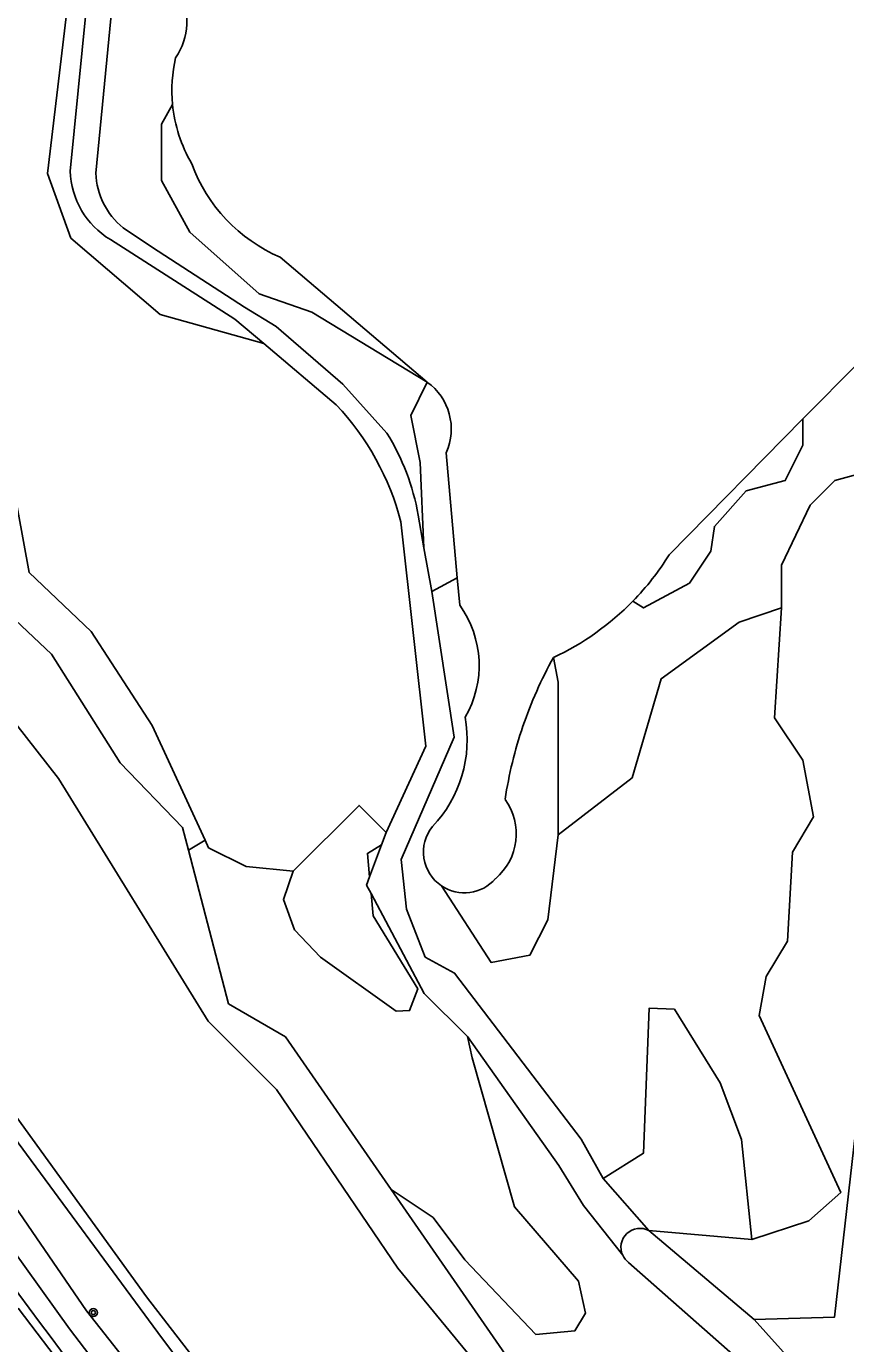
# Model space of a CAD drawing. Extents: x 124000 to 128010, y 398999 to 403000.
# Drawn here: x 127024.9 to 127105.7, y 400094 to 400224.1 of the extents above; entities that cross this region are included whole.
import ezdxf

# ---------------------------------------------------------------- set-up
doc = ezdxf.new("R2010")
doc.units = 0
for name, color, linetype in [('gg-afsc-draadraster', 7, 'Continuous'), ('gg-knt-BGT kruinlijn', 7, 'Continuous'), ('gg-knt-verharding', 7, 'Continuous'), ('gg-knt-verharding nz', 7, 'Continuous'), ('gg-kntw-bovenkant insteek waterloop', 7, 'Continuous'), ('gg-kntw-waterlijn', 7, 'Continuous'), ('gt-grn-groengrens', 7, 'Continuous'), ('gt-symb-boom', 7, 'Continuous')]:
    doc.layers.add(name, color=color, linetype=linetype)

# ---------------------------------------------------------------- blocks, each defined once
blk = doc.blocks.new('gt0-BOOM')
at = {"layer": 'gt-symb-boom'}
for radius in [0.4, 0.2]:
    blk.add_circle((0, 0), radius, dxfattribs=at)

msp = doc.modelspace()

# ---------------------------------------------------------------- linework, layer by layer
at = {"layer": 'gg-afsc-draadraster'}
msp.add_lwpolyline([(127050.98, 400071.64), (127030.78, 400097.28), (127019.62, 400113.56), (126998.77, 400145.31)], dxfattribs=at)
at = {"layer": 'gg-knt-BGT kruinlijn'}
msp.add_line((127086.26, 400105.21), (127096.65, 400096.43), dxfattribs=at)
for points in [[(127096.65, 400096.43), (127104.58, 400096.66), (127107.33, 400121.01), (127110.57, 400150.87), (127112.77, 400172.18)], [(127084.24, 400102.06), (127095.93, 400091.77), (127100.56, 400086.57)]]:
    msp.add_lwpolyline(points, dxfattribs=at)
for centre, start, end in [((127085.39, 400103.54), 62.6136, 204.4207), ((127085.4, 400103.55), 204.4683, 232.0752)]:
    msp.add_arc(centre, 1.88, start, end, dxfattribs=at)
at = {"layer": 'gg-knt-verharding'}
msp.add_arc((127663.01, 400568.82), 793.08, 214.84181, 218.81887, dxfattribs=at)
at = {"layer": 'gg-knt-verharding nz'}
msp.add_line((127024.04, 400097.53), (127034.6, 400083.68), dxfattribs=at)
at = {"layer": 'gg-kntw-bovenkant insteek waterloop'}
for p, q in [((127049.89, 400201.28), (127064.38, 400188.95)), ((127101.46, 400185.31), (127088.27, 400171.9)), ((127067.36, 400169.62), (127066.27, 400181.98)), ((127067.36, 400169.62), (127067.6, 400166.93))]:
    msp.add_line(p, q, dxfattribs=at)
for points in [[(127073.09, 400087.39), (127061.49, 400101.51), (127049.53, 400119.12), (127042.8, 400125.88), (127028.02, 400149.82), (127019.56, 400160.61), (127019.57, 400162.96), (127014.79, 400170.33), (127005.59, 400187.64), (127000, 400198.57)], [(127107.55, 400192), (127106.99, 400190.93), (127101.46, 400185.31)], [(127002.49, 400147.67), (127011.4, 400133.37), (127023.12, 400115.12), (127038.28, 400094.53), (127053.85, 400073.9), (127053.06, 400070.58), (127053.65, 400068.8)]]:
    msp.add_lwpolyline(points, dxfattribs=at)
for centre, radius, start, end in [((127034.41, 400224.54), 6.28, 325.3266, 29.5758), ((127053.55, 400217.75), 14.34, 167.0511, 185.5701), ((127053.55, 400217.75), 14.34, 185.5574, 210.3349), ((127056.29, 400216.06), 16.11, 200.1739, 246.5624), ((127061.07, 400184.31), 5.7, 335.8594, 54.5508), ((127065.57, 400185.97), 26.7, 315.7257, 328.2146), ((127059.32, 400160.99), 10.2, 329.8568, 35.6686), ((127065.54, 400186), 26.74, 295.0075, 315.7215), ((127113.19, 400141.6), 41.56, 150.9728, 161.212), ((127055.95, 400153.64), 12.39, 316.3151, 10.378), ((127113.23, 400141.58), 41.61, 161.209, 171.4378), ((127067.37, 400144.37), 5.81, 310.1989, 35.7905), ((127068.07, 400142.57), 4.04, 141.6142, 235.8324), ((127068.07, 400142.58), 4.04, 235.8543, 319.1769)]:
    msp.add_arc(centre, radius, start, end, dxfattribs=at)
at = {"layer": 'gg-kntw-waterlijn'}
msp.add_lwpolyline([(126948.01, 400258.88), (126964.87, 400222.77), (126975.03, 400200.32), (126986.83, 400177.33), (126989.27, 400171.98), (127004.02, 400147.91), (127012.99, 400132.67), (127020.38, 400121.25), (127036.72, 400098.67), (127050.74, 400080.46), (127055.04, 400074.87), (127055.07, 400073.1), (127055.74, 400070.22)], dxfattribs=at)
at = {"layer": 'gt-grn-groengrens'}
for p, q in [((127029.17, 400209.78), (127030.76, 400225.69)), ((127033.32, 400226.19), (127031.71, 400209.56)), ((127055.42, 400186.7), (127048.27, 400192.75)), ((127063.5, 400175.82), (127064.08, 400172.6)), ((127064.08, 400172.6), (127064.85, 400168.29)), ((127067.36, 400169.62), (127064.85, 400168.29)), ((127059.88, 400143.28), (127060.35, 400144.48)), ((127042.48, 400143.74), (127040.84, 400142.76)), ((127058.71, 400140.11), (127059.88, 400143.28)), ((127081.76, 400110.35), (127086.26, 400105.21)), ((127096.43, 400104.33), (127086.26, 400105.21))]:
    msp.add_line(p, q, dxfattribs=at)
for points in [[(126989.49, 400231.58), (126991.43, 400225.77), (126998.3, 400216.93), (127004.02, 400216.68), (127009.96, 400214.58), (127012.06, 400211.43), (127011.71, 400205.49), (127009.96, 400200.24), (127013.11, 400197.44), (127013.11, 400191.15), (127014.51, 400185.2), (127020.13, 400175.64), (127021.36, 400167.71), (127027.33, 400162.11), (127034.12, 400151.36), (127040.27, 400144.98), (127040.84, 400142.76)], [(127048.27, 400192.75), (127038.04, 400195.61), (127029.23, 400203.16), (127026.95, 400209.55), (127028.77, 400225.01), (127025.68, 400230.18)], [(127042.48, 400143.74), (127037.27, 400155.05), (127031.24, 400164.32), (127025.12, 400170.17), (127022.9, 400182.41), (127020.62, 400185.15), (127018.95, 400202.79), (127018.26, 400204.67), (127013.62, 400213.02), (127013.62, 400219.05), (127015.94, 400222.3), (127019.65, 400224.15), (127022.43, 400227.4)], [(127064.38, 400188.95), (127053.03, 400195.86), (127047.83, 400197.66), (127040.98, 400203.74), (127038.2, 400208.85), (127038.2, 400214.41), (127039.28, 400216.36)], [(127048.27, 400192.75), (127045.41, 400195.17), (127033.15, 400203.02)], [(127034.4, 400204.18), (127037.31, 400202.24), (127046.39, 400196.35), (127049.49, 400194.44), (127056.06, 400188.74), (127060.42, 400183.91)], [(127064.08, 400172.6), (127063.7, 400181.02), (127062.77, 400185.66), (127064.38, 400188.95)], [(127101.46, 400185.31), (127101.46, 400182.74), (127099.71, 400179.25), (127095.86, 400178.21), (127092.72, 400174.71), (127092.37, 400172.26), (127090.27, 400169.11), (127085.72, 400166.66), (127084.69, 400167.33)], [(127108.45, 400180.3), (127104.6, 400179.25), (127102.16, 400176.81), (127099.36, 400170.87), (127099.36, 400166.66)], [(127060.35, 400144.48), (127064.25, 400153.03), (127061.79, 400175.17)], [(127064.85, 400168.29), (127067.07, 400153.9), (127061.84, 400141.82), (127062.36, 400136.94), (127064.21, 400132.2), (127067.1, 400130.62), (127079.59, 400114.22), (127081.76, 400110.35)], [(127077.33, 400144.28), (127084.6, 400149.9), (127087.47, 400159.67), (127095.16, 400165.26), (127099.36, 400166.66)], [(127096.43, 400104.33), (127102.04, 400106.15), (127105.19, 400108.95), (127097.14, 400126.44), (127097.84, 400130.29), (127099.94, 400133.78), (127100.43, 400142.57), (127102.51, 400146.03), (127101.46, 400151.62), (127098.66, 400155.82), (127099.36, 400166.66)], [(127077.33, 400144.28), (127077.33, 400159.32), (127076.85, 400161.76)], [(127060.35, 400144.48), (127057.67, 400147.16), (127051.18, 400140.67)], [(127048.9, 400070.15), (127046.94, 400072.54), (127036.52, 400085.79), (127029.1, 400095.5), (127014.93, 400115.24), (127016.26, 400116.26), (127015.24, 400117.92), (127009.72, 400126.18), (127006.68, 400130.77), (127005.23, 400129.8), (126998.83, 400140.03), (126996.52, 400143.88)], [(127051.18, 400140.67), (127046.54, 400141.14), (127042.83, 400142.99), (127042.48, 400143.74)], [(127058.71, 400140.11), (127058.5, 400142.43), (127059.88, 400143.28)], [(127077.33, 400144.28), (127076.28, 400135.88), (127074.53, 400132.39), (127070.69, 400131.68), (127065.8, 400139.23)], [(127040.84, 400142.76), (127044.8, 400127.59), (127050.41, 400124.34), (127060.84, 400109.26)], [(127058.86, 400138.46), (127059.06, 400136.28), (127063.46, 400129.08), (127062.65, 400126.92), (127061.35, 400126.85), (127053.87, 400132.19), (127051.3, 400134.89), (127050.22, 400137.87), (127051.18, 400140.67)], [(127058.86, 400138.46), (127058.42, 400139.31), (127058.71, 400140.11)], [(127068.37, 400124.36), (127064.09, 400128.59), (127058.86, 400138.46)], [(127081.76, 400110.35), (127085.72, 400112.83), (127086.29, 400127.15), (127088.78, 400127.05), (127093.3, 400119.79), (127095.4, 400114.2), (127096.43, 400104.33)], [(127068.37, 400124.36), (127068.82, 400122.24), (127073.02, 400107.55), (127079.31, 400100.21), (127080.01, 400097.06), (127078.96, 400095.31), (127075.12, 400094.96), (127068.12, 400102.3), (127064.98, 400106.5), (127060.84, 400109.26)], [(127083.68, 400102.77), (127079.81, 400107.68), (127077.37, 400111.64), (127068.37, 400124.36)], [(127060.84, 400109.26), (127075.03, 400088.74), (127073.09, 400087.39)], [(127096.65, 400096.43), (127102.99, 400089.36), (127109.14, 400088.44)]]:
    msp.add_lwpolyline(points, dxfattribs=at)
for centre, radius, start, end in [((127037.44, 400210.09), 8.28, 182.1576, 238.7505), ((127038.94, 400209.82), 7.24, 182.0718, 231.1181), ((127036.27, 400168.61), 26.35, 14.3985, 43.361), ((127041.08, 400171.92), 22.76, 9.862, 31.7998)]:
    msp.add_arc(centre, radius, start, end, dxfattribs=at)

# ---------------------------------------------------------------- block references
at = {"layer": 'gt-symb-boom'}
msp.add_blockref('gt0-BOOM', (127031.46, 400097.11), dxfattribs=at)

doc.saveas('drawing.dxf')
